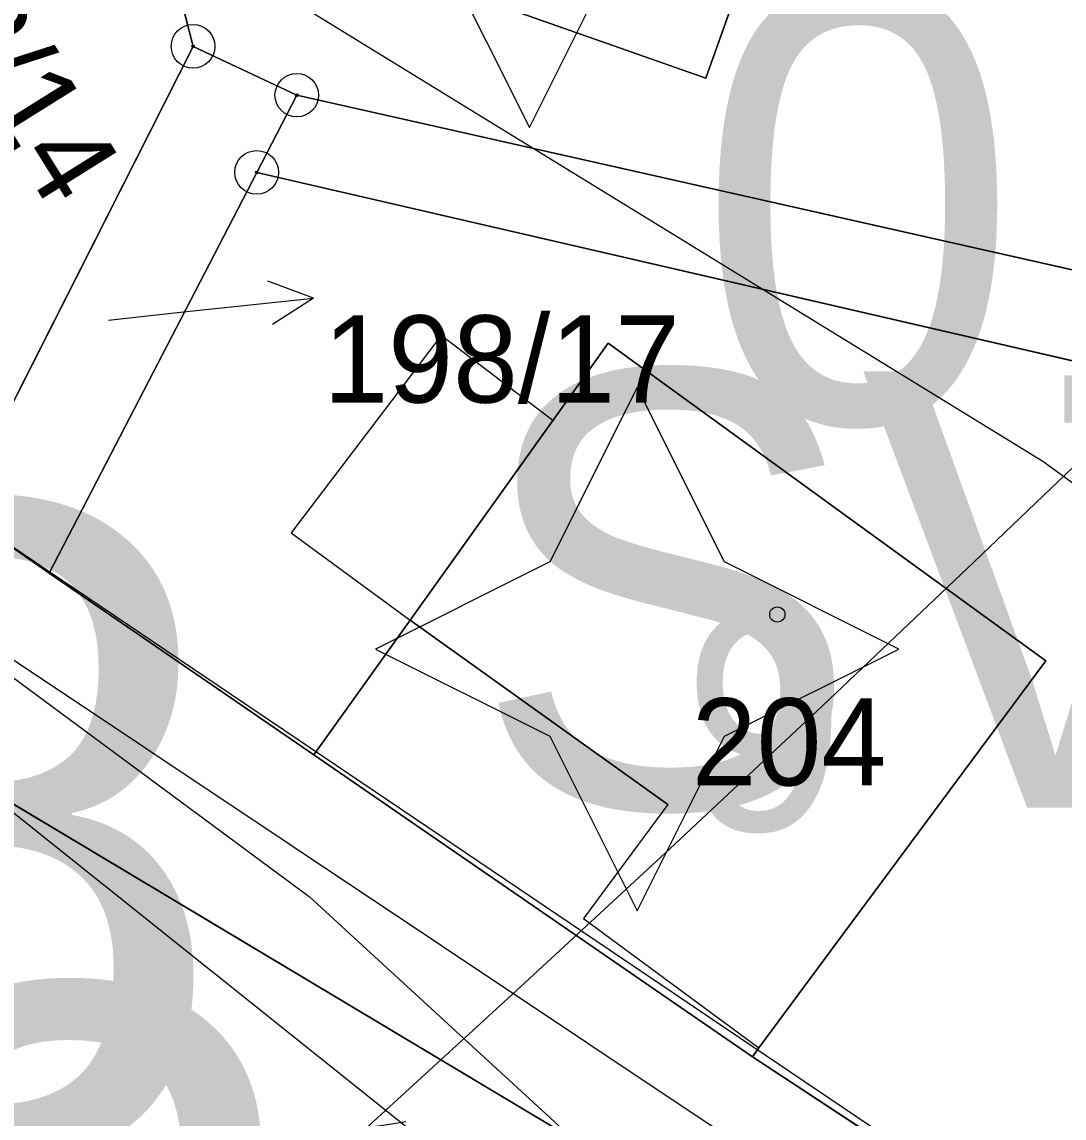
# Model space of a CAD drawing. Extents: x -706130 to -698555, y -971544 to -967260.
# Drawn here: x -703635.34 to -703611.44, y -970370.62 to -970345.48 of the extents above; entities that cross this region are included whole.
import ezdxf

# ---------------------------------------------------------------- set-up
doc = ezdxf.new("R2010")
doc.units = 0
for name, color, linetype in [('_Doplněk budov pro zastavěnost', 7, 'Continuous'), ('Architektonicky cenná stavba S', 7, 'Continuous'), ('Docházková izochrona - VLAK N', 7, 'Continuous'), ('KN_Budovy', 7, 'Continuous'), ('KN_Budovy_cisla_domovni', 7, 'Continuous'), ('KN_Hranice_parcel', 7, 'Continuous'), ('KN_Hranice_parcel_vnitrni_kresba', 7, 'Continuous'), ('KN_Parcelni cisla', 7, 'Continuous'), ('KN_Parcelni cisla_sipky', 7, 'Continuous'), ('KN_Polygon parcely', 7, 'Continuous'), ('KN_POZEMKY_13_ZASTAVENA PLOCHA', 7, 'Continuous'), ('KN_POZEMKY_14_OSTATNI PLOCHA', 7, 'Continuous'), ('KN_POZEMKY_5_ZAHRADA', 7, 'Continuous'), ('KN_POZEMKY_7_TTP', 7, 'Continuous'), ('KN_VYUZITI_17_ostatni plocha_ostatni komunikace', 7, 'Continuous'), ('KN_Značky bodu BP', 7, 'Continuous'), ('KN_Značky budov', 7, 'Continuous'), ('Komunikace mistni obsluzne - osy S', 7, 'Continuous'), ('OP lesa 30 m', 7, 'Continuous'), ('Plochy smíšené obytné venkovské S', 7, 'Continuous'), ('Plochy verejnych prostranstvi - komunikace ostatni S', 7, 'Continuous'), ('Plochy zmen_ zastavitelne plochy popis', 7, 'Continuous'), ('Regulační bloky zastavěné S', 7, 'Continuous'), ('Regulační bloky_číslo S NEZAPINAT', 7, 'Continuous'), ('Regulační kódy zastavěné S', 7, 'Continuous'), ('Trasy turistické N', 7, 'Continuous'), ('Vodovodní řady - rozváděcí S', 7, 'Continuous'), ('VÝŠKOPIS_vrstevnice hlavní', 7, 'Continuous'), ('Zábory hodnocené - plochy popis', 7, 'Continuous')]:
    doc.layers.add(name, color=color, linetype=linetype)

msp = doc.modelspace()

# ---------------------------------------------------------------- linework, layer by layer
at = {"layer": '_Doplněk budov pro zastavěnost'}
for p, q in [((-703626.44, -970359.2), (-703623.164, -970354.618)), ((-703629.17, -970357.2), (-703626.44, -970359.2))]:
    msp.add_line(p, q, dxfattribs=at)
msp.add_lwpolyline([(-703623.164, -970354.618), (-703625.73, -970352.67), (-703629.17, -970357.2)], dxfattribs=at)
at = {"layer": 'Architektonicky cenná stavba S'}
for points in [[(-703623.705, -970335.901), (-703625.705, -970339.901), (-703629.705, -970341.901), (-703625.705, -970343.901), (-703623.705, -970347.901), (-703621.705, -970343.901), (-703617.705, -970341.901), (-703621.705, -970339.901)], [(-703621.232, -970353.862), (-703623.232, -970357.862), (-703627.232, -970359.862), (-703623.232, -970361.862), (-703621.232, -970365.862), (-703619.232, -970361.862), (-703615.232, -970359.862), (-703619.232, -970357.862)]]:
    msp.add_lwpolyline(points, close=True, dxfattribs=at)
at = {"layer": 'Docházková izochrona - VLAK N'}
msp.add_circle((-704165.451, -969778.767), 800, dxfattribs=at)
at = {"layer": 'KN_Budovy'}
for points in [[(-703630.54, -970342.94), (-703619.66, -970346.77), (-703617.86, -970341.73), (-703628.76, -970337.89)], [(-703616.65, -970366.59), (-703613.38, -970362.18), (-703611.86, -970360.13), (-703621.9, -970352.85), (-703626.44, -970359.2), (-703620.53, -970363.43), (-703622.46, -970366.04), (-703618.44, -970369.01)]]:
    msp.add_lwpolyline(points, close=True, dxfattribs=at)
at = {"layer": 'KN_Hranice_parcel'}
for p, q in [((-703636.8, -970356.67), (-703631.42, -970346.04)), ((-703631.42, -970346.04), (-703629.04, -970347.16)), ((-703629.04, -970347.16), (-703629.96, -970348.93)), ((-703629.04, -970347.16), (-703602.16, -970353.21)), ((-703629.96, -970348.93), (-703634.72, -970358.12)), ((-703634.72, -970358.12), (-703636.8, -970356.67)), ((-703634.72, -970358.12), (-703628.65, -970362.29)), ((-703628.65, -970362.29), (-703618.59, -970369.21)), ((-703618.59, -970369.21), (-703605.17, -970378.02))]:
    msp.add_line(p, q, dxfattribs=at)
for points in [[(-703619.66, -970346.77), (-703617.86, -970341.73), (-703628.76, -970337.89), (-703630.54, -970342.94), (-703619.66, -970346.77)], [(-703631.42, -970346.04), (-703632.23, -970342.86), (-703631.45, -970341.1)], [(-703585.18, -970361.5), (-703602.51, -970355.27), (-703629.96, -970348.93)], [(-703618.59, -970369.21), (-703618.44, -970369.01), (-703616.65, -970366.59), (-703613.38, -970362.18), (-703611.86, -970360.13), (-703621.9, -970352.85), (-703626.44, -970359.2), (-703628.65, -970362.29)], [(-703623.01, -970370.91), (-703636.11, -970363.08), (-703641.62, -970358.25), (-703647.74, -970354.41)]]:
    msp.add_lwpolyline(points, dxfattribs=at)
at = {"layer": 'KN_Hranice_parcel_vnitrni_kresba'}
for p, q in [((-703620.53, -970363.43), (-703626.44, -970359.2)), ((-703620.53, -970363.43), (-703622.46, -970366.04)), ((-703622.46, -970366.04), (-703618.44, -970369.01))]:
    msp.add_line(p, q, dxfattribs=at)
at = {"layer": 'KN_Parcelni cisla_sipky'}
for p, q in [((-703628.655, -970351.816), (-703629.704, -970351.423)), ((-703631.64, -970352.13), (-703628.655, -970351.816)), ((-703628.655, -970351.816), (-703629.599, -970352.419)), ((-703633.36, -970352.32), (-703631.64, -970352.13))]:
    msp.add_line(p, q, dxfattribs=at)
at = {"layer": 'KN_Polygon parcely'}
for points in [[(-703602.16, -970353.21), (-703593.92, -970335.61), (-703625.56, -970327.91), (-703631.45, -970341.1), (-703632.23, -970342.86), (-703631.42, -970346.04), (-703629.04, -970347.16)], [(-703639.36, -970354.95), (-703636.8, -970356.67), (-703631.42, -970346.04), (-703632.23, -970342.86), (-703631.45, -970341.1), (-703646.15, -970332.73), (-703637.01, -970347.57)], [(-703619.66, -970346.77), (-703617.86, -970341.73), (-703628.76, -970337.89), (-703630.54, -970342.94)], [(-703619.66, -970346.77), (-703630.54, -970342.94), (-703628.76, -970337.89), (-703617.86, -970341.73)], [(-703636.8, -970356.67), (-703634.72, -970358.12), (-703629.96, -970348.93), (-703629.04, -970347.16), (-703631.42, -970346.04)], [(-703629.04, -970347.16), (-703629.96, -970348.93), (-703602.51, -970355.27), (-703585.18, -970361.5), (-703570.83, -970366.66), (-703551.37, -970372.97), (-703519.27, -970381.94), (-703510.55, -970383.21), (-703520.6, -970377.03), (-703526.62, -970376.37), (-703536.13, -970374.49), (-703550.58, -970370.54), (-703568.92, -970363.91), (-703602.16, -970353.21)], [(-703628.65, -970362.29), (-703626.44, -970359.2), (-703621.9, -970352.85), (-703611.86, -970360.13), (-703613.38, -970362.18), (-703616.65, -970366.59), (-703618.44, -970369.01), (-703618.59, -970369.21), (-703605.17, -970378.02), (-703591.04, -970373.06), (-703581.16, -970372.23), (-703576.77, -970369.33), (-703585.18, -970361.5), (-703602.51, -970355.27), (-703629.96, -970348.93), (-703634.72, -970358.12)], [(-703618.44, -970369.01), (-703616.65, -970366.59), (-703613.38, -970362.18), (-703611.86, -970360.13), (-703621.9, -970352.85), (-703626.44, -970359.2), (-703628.65, -970362.29), (-703618.59, -970369.21)], [(-703641.62, -970358.25), (-703647.74, -970354.41), (-703651.54, -970359.53), (-703656.61, -970366.35), (-703649.72, -970371.23), (-703648.7, -970371.96), (-703640.2, -970373.6), (-703631.78, -970379.51), (-703628.77, -970375.23), (-703626.94, -970376.52), (-703623.01, -970370.91), (-703636.11, -970363.08)]]:
    msp.add_lwpolyline(points, close=True, dxfattribs=at)
for points in [[(-703575.44, -970405.35), (-703593.78, -970387.2), (-703599.73, -970382.19), (-703605.17, -970378.02), (-703618.59, -970369.21), (-703628.65, -970362.29), (-703634.72, -970358.12), (-703636.8, -970356.67)], [(-703636.11, -970363.08), (-703623.01, -970370.91), (-703622.48, -970371.21), (-703611.55, -970379.16), (-703596.35, -970390.14), (-703584.57, -970401.94)]]:
    msp.add_lwpolyline(points, dxfattribs=at)
at = {"layer": 'KN_POZEMKY_13_ZASTAVENA PLOCHA'}
for p, q in [((-703617.86, -970341.73), (-703619.66, -970346.77)), ((-703619.66, -970346.77), (-703630.54, -970342.94)), ((-703626.44, -970359.2), (-703621.9, -970352.85)), ((-703621.9, -970352.85), (-703611.86, -970360.13)), ((-703628.65, -970362.29), (-703626.44, -970359.2)), ((-703611.86, -970360.13), (-703613.38, -970362.18)), ((-703618.59, -970369.21), (-703628.65, -970362.29)), ((-703613.38, -970362.18), (-703616.65, -970366.59)), ((-703636.11, -970363.08), (-703623.01, -970370.91)), ((-703616.65, -970366.59), (-703618.44, -970369.01)), ((-703618.44, -970369.01), (-703618.59, -970369.21))]:
    msp.add_line(p, q, dxfattribs=at)
at = {"layer": 'KN_POZEMKY_14_OSTATNI PLOCHA'}
for p, q in [((-703629.96, -970348.93), (-703629.04, -970347.16)), ((-703629.04, -970347.16), (-703602.16, -970353.21)), ((-703602.51, -970355.27), (-703629.96, -970348.93)), ((-703636.8, -970356.67), (-703634.72, -970358.12)), ((-703634.72, -970358.12), (-703628.65, -970362.29)), ((-703628.65, -970362.29), (-703618.59, -970369.21)), ((-703623.01, -970370.91), (-703636.11, -970363.08)), ((-703618.59, -970369.21), (-703605.17, -970378.02))]:
    msp.add_line(p, q, dxfattribs=at)
at = {"layer": 'KN_POZEMKY_5_ZAHRADA'}
for p, q in [((-703619.66, -970346.77), (-703617.86, -970341.73)), ((-703631.42, -970346.04), (-703632.23, -970342.86)), ((-703630.54, -970342.94), (-703619.66, -970346.77)), ((-703629.04, -970347.16), (-703631.42, -970346.04)), ((-703602.16, -970353.21), (-703629.04, -970347.16)), ((-703634.72, -970358.12), (-703629.96, -970348.93)), ((-703629.96, -970348.93), (-703602.51, -970355.27)), ((-703621.9, -970352.85), (-703626.44, -970359.2)), ((-703611.86, -970360.13), (-703621.9, -970352.85)), ((-703628.65, -970362.29), (-703634.72, -970358.12)), ((-703626.44, -970359.2), (-703628.65, -970362.29)), ((-703613.38, -970362.18), (-703611.86, -970360.13)), ((-703616.65, -970366.59), (-703613.38, -970362.18)), ((-703618.44, -970369.01), (-703616.65, -970366.59)), ((-703618.59, -970369.21), (-703618.44, -970369.01)), ((-703605.17, -970378.02), (-703618.59, -970369.21))]:
    msp.add_line(p, q, dxfattribs=at)
at = {"layer": 'KN_POZEMKY_7_TTP'}
for p, q in [((-703632.23, -970342.86), (-703631.42, -970346.04)), ((-703631.42, -970346.04), (-703636.8, -970356.67)), ((-703636.8, -970356.67), (-703631.42, -970346.04)), ((-703631.42, -970346.04), (-703629.04, -970347.16)), ((-703629.04, -970347.16), (-703629.96, -970348.93)), ((-703629.96, -970348.93), (-703634.72, -970358.12)), ((-703634.72, -970358.12), (-703636.8, -970356.67))]:
    msp.add_line(p, q, dxfattribs=at)
at = {"layer": 'KN_VYUZITI_17_ostatni plocha_ostatni komunikace'}
for p, q in [((-703629.96, -970348.93), (-703629.04, -970347.16)), ((-703629.04, -970347.16), (-703602.16, -970353.21)), ((-703602.51, -970355.27), (-703629.96, -970348.93)), ((-703636.8, -970356.67), (-703634.72, -970358.12)), ((-703634.72, -970358.12), (-703628.65, -970362.29)), ((-703628.65, -970362.29), (-703618.59, -970369.21)), ((-703623.01, -970370.91), (-703636.11, -970363.08)), ((-703618.59, -970369.21), (-703605.17, -970378.02))]:
    msp.add_line(p, q, dxfattribs=at)
at = {"layer": 'KN_Značky bodu BP'}
for centre, radius in [((-703631.42, -970346.04), 0.5), ((-703631.42, -970346.04), 0.0303), ((-703629.04, -970347.16), 0.5), ((-703629.04, -970347.16), 0.0303), ((-703629.96, -970348.93), 0.5), ((-703629.96, -970348.93), 0.0303)]:
    msp.add_circle(centre, radius, dxfattribs=at)
at = {"layer": 'KN_Značky budov'}
msp.add_circle((-703618.017, -970359.069), 0.175, dxfattribs=at)
at = {"layer": 'Komunikace mistni obsluzne - osy S'}
msp.add_lwpolyline([(-703799.428, -970313.344), (-703772.67, -970319.119), (-703743.027, -970323.757), (-703708.137, -970333.12), (-703680.068, -970339.508), (-703649.725, -970350.621), (-703637.833, -970358.584), (-703617.917, -970371.863), (-703601.041, -970383.676), (-703594.395, -970389.101), (-703577.781, -970405.465), (-703560.38, -970424.891), (-703546.214, -970436.092), (-703539.83, -970448.867), (-703526.801, -970463.743), (-703512.023, -970487.895), (-703508.088, -970496.558), (-703493.66, -970517.034), (-703472.761, -970538.298), (-703457.371, -970558.511), (-703445.042, -970579.512), (-703433.936, -970599.551), (-703430.788, -970606.026), (-703418.218, -970645.464)], dxfattribs=at)
at = {"layer": 'OP lesa 30 m'}
msp.add_arc((-703631.45, -970341.1), 30, 240.3433, 279.4243, dxfattribs=at)
at = {"layer": 'Plochy smíšené obytné venkovské S'}
for p, q in [((-703636.8, -970356.67), (-703631.42, -970346.04)), ((-703631.42, -970346.04), (-703629.04, -970347.16)), ((-703629.04, -970347.16), (-703602.16, -970353.21)), ((-703629.96, -970348.93), (-703634.72, -970358.12)), ((-703634.72, -970358.12), (-703628.65, -970362.29)), ((-703628.65, -970362.29), (-703618.59, -970369.21)), ((-703623.01, -970370.91), (-703636.11, -970363.08)), ((-703618.59, -970369.21), (-703605.17, -970378.02))]:
    msp.add_line(p, q, dxfattribs=at)
msp.add_lwpolyline([(-703585.18, -970361.5), (-703602.51, -970355.27), (-703629.96, -970348.93)], dxfattribs=at)
at = {"layer": 'Plochy verejnych prostranstvi - komunikace ostatni S'}
for p, q in [((-703631.42, -970346.04), (-703636.8, -970356.67)), ((-703629.04, -970347.16), (-703631.42, -970346.04)), ((-703602.16, -970353.21), (-703629.04, -970347.16)), ((-703634.72, -970358.12), (-703629.96, -970348.93)), ((-703629.96, -970348.93), (-703602.51, -970355.27))]:
    msp.add_line(p, q, dxfattribs=at)
for points in [[(-703575.44, -970405.35), (-703593.78, -970387.2), (-703599.73, -970382.19), (-703605.17, -970378.02), (-703618.59, -970369.21), (-703628.65, -970362.29), (-703634.72, -970358.12)], [(-703636.11, -970363.08), (-703623.01, -970370.91), (-703622.48, -970371.21), (-703611.55, -970379.16), (-703596.35, -970390.14), (-703584.57, -970401.94), (-703581.81, -970404.7), (-703561.99, -970426.7), (-703559.69, -970428.44), (-703556.14, -970431.12), (-703548.45, -970436.56), (-703542.22, -970449.4), (-703528.15, -970465.22), (-703518.5, -970481.76), (-703513.69, -970488.66), (-703509.89, -970497.16), (-703501.72, -970509.16), (-703498.59, -970513.76), (-703495.19, -970518.75), (-703473.58, -970540.46), (-703466.01, -970550.3), (-703457.52, -970562.14), (-703435.9, -970600.45)]]:
    msp.add_lwpolyline(points, dxfattribs=at)
at = {"layer": 'Regulační bloky zastavěné S'}
for p, q in [((-703636.8, -970356.67), (-703631.42, -970346.04)), ((-703631.42, -970346.04), (-703636.8, -970356.67)), ((-703631.42, -970346.04), (-703629.04, -970347.16)), ((-703629.04, -970347.16), (-703631.42, -970346.04)), ((-703629.04, -970347.16), (-703602.16, -970353.21)), ((-703602.16, -970353.21), (-703629.04, -970347.16)), ((-703629.96, -970348.93), (-703634.72, -970358.12)), ((-703634.72, -970358.12), (-703629.96, -970348.93)), ((-703629.96, -970348.93), (-703602.51, -970355.27)), ((-703634.72, -970358.12), (-703628.65, -970362.29)), ((-703628.65, -970362.29), (-703618.59, -970369.21)), ((-703623.01, -970370.91), (-703636.11, -970363.08)), ((-703618.59, -970369.21), (-703605.17, -970378.02))]:
    msp.add_line(p, q, dxfattribs=at)
for points in [[(-703585.18, -970361.5), (-703602.51, -970355.27), (-703629.96, -970348.93)], [(-703575.44, -970405.35), (-703593.78, -970387.2), (-703599.73, -970382.19), (-703605.17, -970378.02), (-703618.59, -970369.21), (-703628.65, -970362.29), (-703634.72, -970358.12)], [(-703636.11, -970363.08), (-703623.01, -970370.91), (-703622.48, -970371.21), (-703611.55, -970379.16), (-703596.35, -970390.14), (-703584.57, -970401.94), (-703581.81, -970404.7), (-703561.99, -970426.7), (-703559.69, -970428.44), (-703556.14, -970431.12), (-703548.45, -970436.56), (-703542.22, -970449.4), (-703528.15, -970465.22), (-703518.5, -970481.76), (-703513.69, -970488.66), (-703509.89, -970497.16), (-703501.72, -970509.16), (-703498.59, -970513.76), (-703495.19, -970518.75), (-703473.58, -970540.46), (-703466.01, -970550.3), (-703457.52, -970562.14), (-703435.9, -970600.45)]]:
    msp.add_lwpolyline(points, dxfattribs=at)
at = {"layer": 'Trasy turistické N'}
msp.add_lwpolyline([(-703639.36, -970354.95), (-703605.17, -970378.02), (-703599.73, -970382.19), (-703593.78, -970387.2), (-703575.44, -970405.35), (-703561.53, -970421.29), (-703545.45, -970434.87), (-703539.12, -970446.53), (-703530.1, -970456.69), (-703525.04, -970463.09), (-703515.47, -970480.09), (-703510.1, -970487.3), (-703506.19, -970495.76), (-703497.27, -970509.64), (-703493.77, -970514.19), (-703470.1, -970537.81), (-703462.43, -970547.72), (-703453.97, -970560.23), (-703443.67, -970577.78), (-703432.78, -970597.04), (-703428.84, -970604.59), (-703428.02, -970606.74), (-703416.95, -970645.24)], dxfattribs=at)
at = {"layer": 'Vodovodní řady - rozváděcí S'}
msp.add_lwpolyline([(-703414.392, -970657.693), (-703429.867, -970607.822), (-703442.266, -970580.55), (-703453.418, -970563.041), (-703463.4, -970548.877), (-703475.5, -970533.543), (-703488.102, -970519.658), (-703499.868, -970504.849), (-703513.523, -970483.871), (-703531.459, -970457.7), (-703535.385, -970452.279), (-703550.662, -970437.263), (-703601.286, -970390.979), (-703638.654, -970361.134), (-703658.242, -970351.978), (-703680.412, -970345.708), (-703705.115, -970338.641), (-703778.014, -970321.904)], dxfattribs=at)
at = {"layer": 'VÝŠKOPIS_vrstevnice hlavní'}
for points in [[(-703650.73, -970331.726), (-703611.924, -970355.553), (-703596.23, -970366.966), (-703580.251, -970379.949), (-703563.416, -970396.356), (-703543.442, -970420.611), (-703533.597, -970434.307), (-703519.758, -970457.134), (-703511.626, -970475.396), (-703506.776, -970491.375), (-703507.061, -970495.941), (-703510.057, -970499.793), (-703513.196, -970500.22), (-703519.188, -970498.508), (-703527.177, -970492.659), (-703553.144, -970470.831), (-703581.107, -970451.57), (-703593.091, -970444.864), (-703601.081, -970441.155), (-703621.055, -970434.021), (-703633.61, -970431.739), (-703649.018, -970431.739)], [(-703652.87, -970347.706), (-703628.759, -970365.539), (-703613.208, -970379.807), (-703609.926, -970383.801), (-703606.787, -970389.223), (-703606.359, -970392.076), (-703607.215, -970395.643), (-703610.497, -970397.355), (-703615.633, -970398.068), (-703624.194, -970397.641), (-703649.874, -970394.644)]]:
    msp.add_lwpolyline(points, dxfattribs=at)

# ---------------------------------------------------------------- texts
at = {"layer": 'KN_Budovy_cisla_domovni'}
msp.add_text('9', height=5, dxfattribs=at).set_placement((-703620.18, -970364.019))
at = {"layer": 'KN_Parcelni cisla'}
msp.add_text('198/14', height=2, rotation=302, dxfattribs=at).set_placement((-703639.03, -970342.88))
for s, p in [('198/17', (-703628.43, -970354.21)), ('204', (-703619.98, -970362.99))]:
    msp.add_text(s, height=2, dxfattribs=at).set_placement(p)
at = {"layer": 'Plochy zmen_ zastavitelne plochy popis'}
msp.add_text('Z08', height=15, dxfattribs=at).set_placement((-703665.102, -970371.532))
at = {"layer": 'Regulační bloky_číslo S NEZAPINAT'}
msp.add_text('013', height=10, dxfattribs=at).set_placement((-703619.887, -970354.669))
at = {"layer": 'Regulační kódy zastavěné S'}
msp.add_text('SV1.15.70', height=10, dxfattribs=at).set_placement((-703625.021, -970363.496))
at = {"layer": 'Zábory hodnocené - plochy popis'}
msp.add_text('Z08', height=15, dxfattribs=at).set_placement((-703663.211, -970382.625))

doc.saveas('drawing.dxf')
